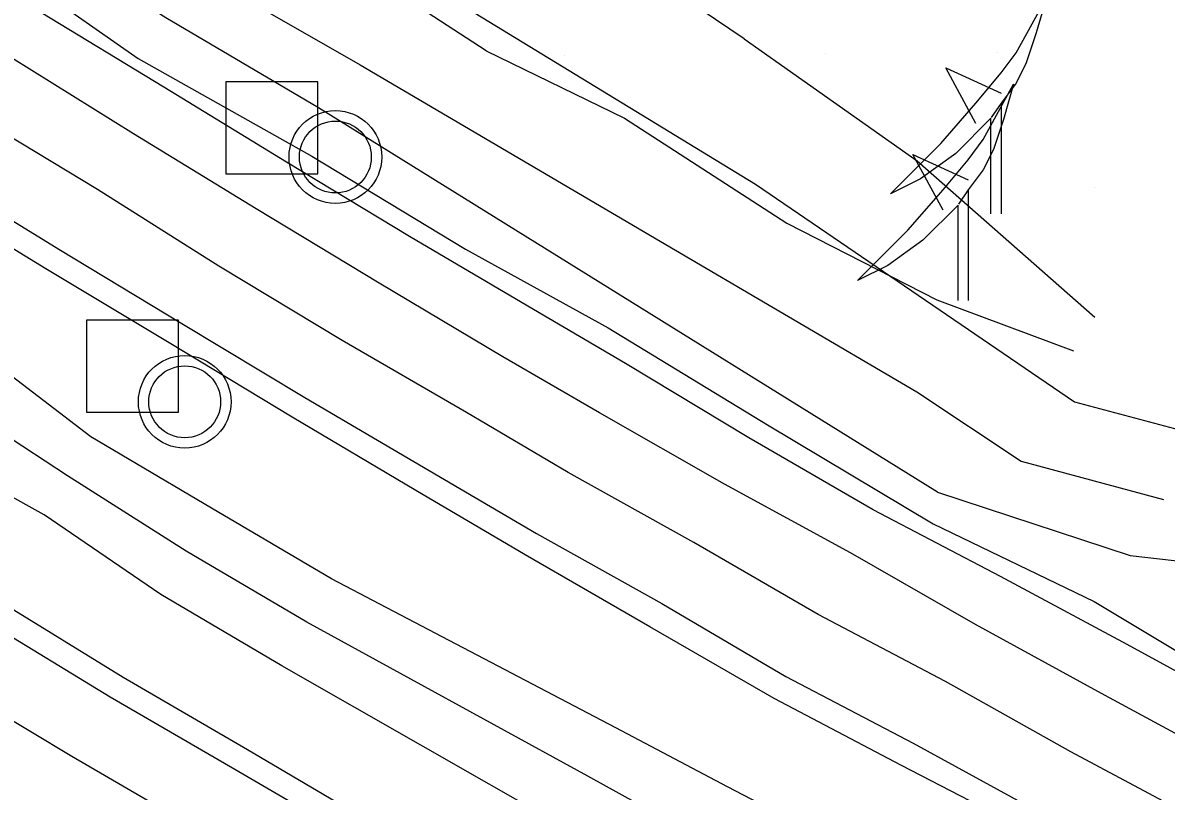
# Model space of a CAD drawing. Extents: x 1602514 to 1609837, y 863887 to 871157.
# Drawn here: x 1606259.3 to 1606458.2, y 866407.9 to 866541.4 of the extents above; entities that cross this region are included whole.
import ezdxf

# ---------------------------------------------------------------- set-up
doc = ezdxf.new("R2010")
doc.units = 0
for name, color, linetype in [('Lighting_Signals-Equipment', 7, 'Continuous'), ('Survey-Centerline', 7, 'Continuous'), ('Survey-Edge of pavement', 7, 'Continuous'), ('Survey-Flow line', 7, 'Continuous'), ('Survey-Miscellaneous roadside', 7, 'Continuous'), ('Survey-Ridge Lines', 7, 'Continuous'), ('Survey-Shoulders', 7, 'Continuous'), ('Survey-Signals', 7, 'Continuous'), ('Survey-Spot dirt', 7, 'Continuous'), ('Survey-Vegetation trees', 7, 'Continuous')]:
    doc.layers.add(name, color=color, linetype=linetype)

msp = doc.modelspace()

# ---------------------------------------------------------------- linework, layer by layer
at = {"layer": 'Lighting_Signals-Equipment'}
for points in [[(1606294.61, 866515.15), (1606310.61, 866515.15), (1606310.61, 866531.15), (1606294.61, 866531.15)], [(1606294.61, 866515.15), (1606310.61, 866515.15), (1606310.61, 866531.15), (1606294.61, 866531.15)], [(1606270.41, 866473.75), (1606286.41, 866473.75), (1606286.41, 866489.75), (1606270.41, 866489.75)], [(1606270.41, 866473.75), (1606286.41, 866473.75), (1606286.41, 866489.75), (1606270.41, 866489.75)]]:
    msp.add_lwpolyline(points, close=True, dxfattribs=at)
at = {"layer": 'Survey-Centerline'}
for points in [[(1606535.35, 866268.27), (1606512.94, 866279.33), (1606491.05, 866291.46), (1606467.88, 866303.28), (1606445.75, 866314.9), (1606423.6, 866326.51), (1606401.56, 866338.31), (1606379.71, 866350.48), (1606357.58, 866362.1), (1606335.91, 866374.61), (1606314.08, 866386.8), (1606289.48, 866401.29), (1606267.83, 866413.86), (1606246.4, 866426.76), (1606225.01, 866439.72), (1606204.06, 866453.36), (1606181.92, 866467.4), (1606160.67, 866480.62), (1606140.34, 866495.17), (1606119.72, 866509.31), (1606099.03, 866523.35), (1606078.7, 866537.89), (1606058.34, 866552.41)], [(1606535.35, 866268.27), (1606512.94, 866279.33), (1606491.05, 866291.46), (1606467.88, 866303.28), (1606445.75, 866314.9), (1606423.6, 866326.51), (1606401.56, 866338.31), (1606379.71, 866350.48), (1606357.58, 866362.1), (1606335.91, 866374.61), (1606314.08, 866386.8), (1606289.48, 866401.29), (1606267.83, 866413.86), (1606246.4, 866426.76), (1606225.01, 866439.72), (1606204.06, 866453.36), (1606181.92, 866467.4), (1606160.67, 866480.62), (1606140.34, 866495.17), (1606119.72, 866509.31), (1606099.03, 866523.35), (1606078.7, 866537.89), (1606058.34, 866552.41)], [(1606640.23, 866311.32), (1606617.81, 866322.38), (1606595.68, 866334.03), (1606573.35, 866345.25), (1606550.93, 866356.31), (1606529.04, 866368.44), (1606507.78, 866379.29), (1606485.65, 866390.91), (1606463.7, 866402.89), (1606441.66, 866414.69), (1606419.84, 866426.92), (1606397.71, 866438.54), (1606376.04, 866451.05), (1606354.21, 866463.24), (1606336.5, 866473.65), (1606314.85, 866486.22), (1606293.42, 866499.12), (1606272.28, 866512.46), (1606250.85, 866525.36), (1606230.94, 866538.31), (1606209.7, 866551.54)], [(1606640.23, 866311.32), (1606617.81, 866322.38), (1606595.68, 866334.03), (1606573.35, 866345.25), (1606550.93, 866356.31), (1606529.04, 866368.44), (1606507.78, 866379.29), (1606485.65, 866390.91), (1606463.7, 866402.89), (1606441.66, 866414.69), (1606419.84, 866426.92), (1606397.71, 866438.54), (1606376.04, 866451.05), (1606354.21, 866463.24), (1606336.5, 866473.65), (1606314.85, 866486.22), (1606293.42, 866499.12), (1606272.28, 866512.46), (1606250.85, 866525.36), (1606230.94, 866538.31), (1606209.7, 866551.54)]]:
    msp.add_lwpolyline(points, dxfattribs=at)
at = {"layer": 'Survey-Edge of pavement'}
for points in [[(1606562.98, 866267.75), (1606540.84, 866279.38), (1606518.58, 866290.76), (1606496.37, 866302.25), (1606473.63, 866314.24), (1606451.48, 866325.84), (1606429.43, 866337.61), (1606407.34, 866349.32), (1606385.31, 866361.14), (1606363.18, 866372.76), (1606341.51, 866385.28), (1606319.85, 866397.79), (1606296.17, 866411.59), (1606274.53, 866424.16), (1606253.18, 866437.19), (1606231.87, 866450.27), (1606210.76, 866463.67), (1606189.02, 866477.67), (1606168.02, 866491.26), (1606147.36, 866505.33), (1606126.79, 866519.54), (1606106.11, 866533.59), (1606085.8, 866548.16)], [(1606562.98, 866267.75), (1606540.84, 866279.38), (1606518.58, 866290.76), (1606496.37, 866302.25), (1606473.63, 866314.24), (1606451.48, 866325.84), (1606429.43, 866337.61), (1606407.34, 866349.32), (1606385.31, 866361.14), (1606363.18, 866372.76), (1606341.51, 866385.28), (1606319.85, 866397.79), (1606296.17, 866411.59), (1606274.53, 866424.16), (1606253.18, 866437.19), (1606231.87, 866450.27), (1606210.76, 866463.67), (1606189.02, 866477.67), (1606168.02, 866491.26), (1606147.36, 866505.33), (1606126.79, 866519.54), (1606106.11, 866533.59), (1606085.8, 866548.16)], [(1606622.98, 866332.86), (1606600.75, 866344.3), (1606578.54, 866355.77), (1606556.22, 866367.04), (1606534.03, 866378.56), (1606513.12, 866389.46), (1606491.02, 866401.15), (1606468.97, 866412.94), (1606446.98, 866424.82), (1606425.04, 866436.81), (1606403.28, 866449.26), (1606381.38, 866461.21), (1606359.66, 866473.62), (1606342.83, 866483.38), (1606321.32, 866496.16), (1606299.9, 866509.09), (1606278.56, 866522.12), (1606257.34, 866535.35), (1606237.59, 866547.92)], [(1606622.98, 866332.86), (1606600.75, 866344.3), (1606578.54, 866355.77), (1606556.22, 866367.04), (1606534.03, 866378.56), (1606513.12, 866389.46), (1606491.02, 866401.15), (1606468.97, 866412.94), (1606446.98, 866424.82), (1606425.04, 866436.81), (1606403.28, 866449.26), (1606381.38, 866461.21), (1606359.66, 866473.62), (1606342.83, 866483.38), (1606321.32, 866496.16), (1606299.9, 866509.09), (1606278.56, 866522.12), (1606257.34, 866535.35), (1606237.59, 866547.92)], [(1606202.82, 866541.59), (1606223.86, 866528.06), (1606244.24, 866515.19), (1606265.55, 866502.1), (1606286.96, 866489.17), (1606308.39, 866476.27), (1606329.98, 866463.62), (1606348.65, 866452.65), (1606370.48, 866440.46), (1606392.06, 866427.78), (1606414.2, 866416.16), (1606436.16, 866404.21), (1606458.03, 866392.1), (1606480.15, 866380.45), (1606502.19, 866368.64), (1606523.68, 866357.59), (1606545.85, 866346.02), (1606568.19, 866334.81), (1606590.39, 866323.31), (1606612.65, 866311.93), (1606634.97, 866300.67)], [(1606202.82, 866541.59), (1606223.86, 866528.06), (1606244.24, 866515.19), (1606265.55, 866502.1), (1606286.96, 866489.17), (1606308.39, 866476.27), (1606329.98, 866463.62), (1606348.65, 866452.65), (1606370.48, 866440.46), (1606392.06, 866427.78), (1606414.2, 866416.16), (1606436.16, 866404.21), (1606458.03, 866392.1), (1606480.15, 866380.45), (1606502.19, 866368.64), (1606523.68, 866357.59), (1606545.85, 866346.02), (1606568.19, 866334.81), (1606590.39, 866323.31), (1606612.65, 866311.93), (1606634.97, 866300.67)]]:
    msp.add_lwpolyline(points, dxfattribs=at)
at = {"layer": 'Survey-Flow line'}
for points in [[(1606418.45, 866459.82), (1606370.44, 866489.61), (1606310.75, 866526.64), (1606284.2, 866542.28), (1606248.98, 866564.41), (1606228.46, 866578.14), (1606207.75, 866591.91), (1606187.13, 866605.43), (1606167.01, 866620.06), (1606145.98, 866634.42), (1606116.54, 866656.16), (1606090.52, 866676.63), (1606069.15, 866696.25), (1606055.85, 866708.4), (1606044.95, 866719.9), (1606037.11, 866727.11)], [(1606418.45, 866459.82), (1606370.44, 866489.61), (1606310.75, 866526.64), (1606284.2, 866542.28), (1606248.98, 866564.41), (1606228.46, 866578.14), (1606207.75, 866591.91), (1606187.13, 866605.43), (1606167.01, 866620.06), (1606145.98, 866634.42), (1606116.54, 866656.16), (1606090.52, 866676.63), (1606069.15, 866696.25), (1606055.85, 866708.4), (1606044.95, 866719.9), (1606037.11, 866727.11)], [(1606377.19, 866399.6), (1606357.62, 866410.46), (1606308.71, 866437.21), (1606287.73, 866449.56), (1606267.1, 866462.67), (1606247.62, 866475.39), (1606226.07, 866490.22), (1606204.71, 866504.01), (1606183.97, 866517.51), (1606164.65, 866530.77), (1606142.87, 866545.18), (1606123.05, 866558.74), (1606103.24, 866572.64), (1606083.64, 866586.39), (1606063.04, 866600.62), (1606040.77, 866617.86), (1606020.72, 866632.5), (1606001.72, 866646.9), (1605981.02, 866664.32)], [(1606377.19, 866399.6), (1606357.62, 866410.46), (1606308.71, 866437.21), (1606287.73, 866449.56), (1606267.1, 866462.67), (1606247.62, 866475.39), (1606226.07, 866490.22), (1606204.71, 866504.01), (1606183.97, 866517.51), (1606164.65, 866530.77), (1606142.87, 866545.18), (1606123.05, 866558.74), (1606103.24, 866572.64), (1606083.64, 866586.39), (1606063.04, 866600.62), (1606040.77, 866617.86), (1606020.72, 866632.5), (1606001.72, 866646.9), (1605981.02, 866664.32)], [(1606418.45, 866459.82), (1606451.98, 866448.84), (1606521.9, 866440.89), (1606671.86, 866417.95), (1606683.83, 866416.05)], [(1606418.45, 866459.82), (1606451.98, 866448.84), (1606521.9, 866440.89), (1606671.86, 866417.95), (1606683.83, 866416.05)]]:
    msp.add_lwpolyline(points, dxfattribs=at)
at = {"layer": 'Survey-Miscellaneous roadside'}
for p, q in [((1606429.5, 866527.45), (1606427.8, 866524.95)), ((1606429.5, 866527.45), (1606427.8, 866524.95)), ((1606429.5, 866527.45), (1606429.5, 866527.45)), ((1606429.5, 866527.45), (1606429.5, 866527.45)), ((1606423.79, 866512.38), (1606422.09, 866509.88)), ((1606423.79, 866512.38), (1606422.09, 866509.88)), ((1606423.79, 866512.38), (1606423.79, 866512.38)), ((1606423.79, 866512.38), (1606423.79, 866512.38))]:
    msp.add_line(p, q, dxfattribs=at)
for points in [[(1606427.75, 866508.2), (1606427.75, 866524.83), (1606421.63, 866518.7), (1606415.5, 866514.33), (1606410.25, 866511.7), (1606419, 866520.45), (1606425.13, 866527.45), (1606429.5, 866532.71), (1606432.13, 866536.21), (1606437.38, 866545.83), (1606435.63, 866539.71), (1606433.88, 866534.46), (1606432.13, 866530.96), (1606429.5, 866527.45), (1606429.5, 866508.2)], [(1606427.75, 866508.2), (1606427.75, 866524.83), (1606421.63, 866518.7), (1606415.5, 866514.33), (1606410.25, 866511.7), (1606419, 866520.45), (1606425.13, 866527.45), (1606429.5, 866532.71), (1606432.13, 866536.21), (1606437.38, 866545.83), (1606435.63, 866539.71), (1606433.88, 866534.46), (1606432.13, 866530.96), (1606429.5, 866527.45), (1606429.5, 866508.2)], [(1606425.13, 866523.95), (1606419.88, 866533.58), (1606429.5, 866529.21)], [(1606425.13, 866523.95), (1606419.88, 866533.58), (1606429.5, 866529.21)], [(1606422.04, 866493.13), (1606422.04, 866509.75), (1606415.91, 866503.63), (1606409.78, 866499.25), (1606404.53, 866496.63), (1606413.28, 866505.38), (1606419.41, 866512.38), (1606423.79, 866517.63), (1606426.41, 866521.13), (1606431.66, 866530.76), (1606429.91, 866524.63), (1606428.16, 866519.38), (1606426.41, 866515.88), (1606423.79, 866512.38), (1606423.79, 866493.13)], [(1606422.04, 866493.13), (1606422.04, 866509.75), (1606415.91, 866503.63), (1606409.78, 866499.25), (1606404.53, 866496.63), (1606413.28, 866505.38), (1606419.41, 866512.38), (1606423.79, 866517.63), (1606426.41, 866521.13), (1606431.66, 866530.76), (1606429.91, 866524.63), (1606428.16, 866519.38), (1606426.41, 866515.88), (1606423.79, 866512.38), (1606423.79, 866493.13)], [(1606419.41, 866508.88), (1606414.16, 866518.51), (1606423.79, 866514.13)], [(1606419.41, 866508.88), (1606414.16, 866518.51), (1606423.79, 866514.13)]]:
    msp.add_lwpolyline(points, dxfattribs=at)
at = {"layer": 'Survey-Ridge Lines'}
for points in [[(1606055.55, 866717.54), (1606060.49, 866713.9), (1606073, 866700.14), (1606094.05, 866680.48), (1606120.03, 866660.14), (1606149.72, 866639.41), (1606169.41, 866623.01), (1606191.24, 866610.55), (1606211.13, 866596.41), (1606232.98, 866584.32), (1606253.7, 866571.25), (1606289.7, 866550.33), (1606317.98, 866534.13)], [(1606055.55, 866717.54), (1606060.49, 866713.9), (1606073, 866700.14), (1606094.05, 866680.48), (1606120.03, 866660.14), (1606149.72, 866639.41), (1606169.41, 866623.01), (1606191.24, 866610.55), (1606211.13, 866596.41), (1606232.98, 866584.32), (1606253.7, 866571.25), (1606289.7, 866550.33), (1606317.98, 866534.13)], [(1606384.8, 866538.62), (1606352.74, 866560.3), (1606310.11, 866580.18)], [(1606384.8, 866538.62), (1606352.74, 866560.3), (1606310.11, 866580.18)], [(1606245.26, 866559.02), (1606279.36, 866535.2), (1606309.61, 866518.25)], [(1606245.26, 866559.02), (1606279.36, 866535.2), (1606309.61, 866518.25)], [(1606626.28, 866282.31), (1606602.96, 866291.96), (1606583.91, 866305.27), (1606560.8, 866317.13), (1606537.83, 866328.67), (1606518.97, 866339.27), (1606491.93, 866354.39), (1606470.69, 866362.45), (1606449.51, 866374.06), (1606426.89, 866385.19), (1606381.91, 866408.58), (1606362.48, 866418.87), (1606313.04, 866444.76), (1606292.14, 866457.06), (1606271.16, 866469.42), (1606252.77, 866483.47), (1606230.68, 866497.72), (1606209.47, 866511.41), (1606188.78, 866524.89), (1606169.62, 866538.04), (1606147.72, 866552.53)], [(1606626.28, 866282.31), (1606602.96, 866291.96), (1606583.91, 866305.27), (1606560.8, 866317.13), (1606537.83, 866328.67), (1606518.97, 866339.27), (1606491.93, 866354.39), (1606470.69, 866362.45), (1606449.51, 866374.06), (1606426.89, 866385.19), (1606381.91, 866408.58), (1606362.48, 866418.87), (1606313.04, 866444.76), (1606292.14, 866457.06), (1606271.16, 866469.42), (1606252.77, 866483.47), (1606230.68, 866497.72), (1606209.47, 866511.41), (1606188.78, 866524.89), (1606169.62, 866538.04), (1606147.72, 866552.53)], [(1606339.91, 866536.54), (1606325.18, 866546.18), (1606308.92, 866552.74)], [(1606339.91, 866536.54), (1606325.18, 866546.18), (1606308.92, 866552.74)], [(1606616.71, 866263.61), (1606594.4, 866274.62), (1606572.43, 866283.59), (1606549.6, 866295.3), (1606526.82, 866306.76), (1606507.03, 866317.85), (1606481.64, 866333.2), (1606460.07, 866342.22), (1606439.02, 866354.61), (1606417.31, 866367.3), (1606372.48, 866390.61), (1606352.76, 866402.05), (1606304.38, 866429.66), (1606283.31, 866442.06), (1606263.03, 866455.91), (1606242.45, 866467.31), (1606221.45, 866482.72), (1606199.93, 866496.61), (1606179.17, 866510.14), (1606159.67, 866523.51), (1606138.01, 866537.84), (1606118.08, 866551.47)], [(1606616.71, 866263.61), (1606594.4, 866274.62), (1606572.43, 866283.59), (1606549.6, 866295.3), (1606526.82, 866306.76), (1606507.03, 866317.85), (1606481.64, 866333.2), (1606460.07, 866342.22), (1606439.02, 866354.61), (1606417.31, 866367.3), (1606372.48, 866390.61), (1606352.76, 866402.05), (1606304.38, 866429.66), (1606283.31, 866442.06), (1606263.03, 866455.91), (1606242.45, 866467.31), (1606221.45, 866482.72), (1606199.93, 866496.61), (1606179.17, 866510.14), (1606159.67, 866523.51), (1606138.01, 866537.84), (1606118.08, 866551.47)], [(1606384.8, 866538.62), (1606414.91, 866517.43), (1606445.82, 866490.26)], [(1606384.8, 866538.62), (1606414.91, 866517.43), (1606445.82, 866490.26)], [(1606339.91, 866536.54), (1606363.97, 866524.83), (1606392.26, 866506.6), (1606418.33, 866493.28), (1606442.13, 866484.41)], [(1606339.91, 866536.54), (1606363.97, 866524.83), (1606392.26, 866506.6), (1606418.33, 866493.28), (1606442.13, 866484.41)], [(1606317.98, 866534.13), (1606370.21, 866503.49), (1606414.86, 866477.3), (1606433.01, 866465.23), (1606457.79, 866458.57)], [(1606317.98, 866534.13), (1606370.21, 866503.49), (1606414.86, 866477.3), (1606433.01, 866465.23), (1606457.79, 866458.57)], [(1606309.61, 866518.25), (1606336.32, 866502.07), (1606361.12, 866488.41), (1606388.88, 866471.53), (1606417.69, 866454.35), (1606445.69, 866440.82), (1606479.94, 866420.31), (1606584.83, 866367.03), (1606786.81, 866264.41), (1606870.28, 866222.48), (1606915.7, 866197.46), (1606961.21, 866174.76), (1606984.19, 866162.68), (1607006.66, 866151.58), (1607032.61, 866140.47), (1607055.37, 866127.99), (1607073.56, 866118.59), (1607097.74, 866105.82), (1607116.91, 866094.48), (1607139.13, 866083.05)], [(1606309.61, 866518.25), (1606336.32, 866502.07), (1606361.12, 866488.41), (1606388.88, 866471.53), (1606417.69, 866454.35), (1606445.69, 866440.82), (1606479.94, 866420.31), (1606584.83, 866367.03), (1606786.81, 866264.41), (1606870.28, 866222.48), (1606915.7, 866197.46), (1606961.21, 866174.76), (1606984.19, 866162.68), (1607006.66, 866151.58), (1607032.61, 866140.47), (1607055.37, 866127.99), (1607073.56, 866118.59), (1607097.74, 866105.82), (1607116.91, 866094.48), (1607139.13, 866083.05)]]:
    msp.add_lwpolyline(points, dxfattribs=at)
at = {"layer": 'Survey-Shoulders'}
for points in [[(1606633.12, 866296.92), (1606610.71, 866307.98), (1606588.58, 866319.63), (1606566.24, 866330.86), (1606544.01, 866342.28), (1606522.12, 866354.42), (1606500.51, 866365.45), (1606478.38, 866377.07), (1606456.43, 866389.04), (1606434.39, 866400.84), (1606412.17, 866412.31), (1606390.04, 866423.93), (1606368.37, 866436.44), (1606346.7, 866448.95), (1606327.71, 866460.11), (1606306.18, 866472.87), (1606284.75, 866485.77), (1606263.32, 866498.67), (1606241.96, 866511.68), (1606221.54, 866524.7), (1606200.43, 866538.13), (1606179.63, 866552.01)], [(1606633.12, 866296.92), (1606610.71, 866307.98), (1606588.58, 866319.63), (1606566.24, 866330.86), (1606544.01, 866342.28), (1606522.12, 866354.42), (1606500.51, 866365.45), (1606478.38, 866377.07), (1606456.43, 866389.04), (1606434.39, 866400.84), (1606412.17, 866412.31), (1606390.04, 866423.93), (1606368.37, 866436.44), (1606346.7, 866448.95), (1606327.71, 866460.11), (1606306.18, 866472.87), (1606284.75, 866485.77), (1606263.32, 866498.67), (1606241.96, 866511.68), (1606221.54, 866524.7), (1606200.43, 866538.13), (1606179.63, 866552.01)], [(1606564.76, 866271.38), (1606542.54, 866282.83), (1606520.28, 866294.2), (1606498.07, 866305.68), (1606475.45, 866317.69), (1606453.31, 866329.32), (1606431.37, 866341.3), (1606409.33, 866353.1), (1606387.33, 866364.97), (1606365.19, 866376.59), (1606343.53, 866389.11), (1606321.69, 866401.3), (1606298.39, 866415.01), (1606276.75, 866427.58), (1606255.47, 866440.72), (1606234.15, 866453.78), (1606212.99, 866467.1), (1606191.39, 866481.1), (1606170.36, 866494.64), (1606149.56, 866508.52), (1606128.91, 866522.6), (1606108.22, 866536.64), (1606087.8, 866551.06)], [(1606564.76, 866271.38), (1606542.54, 866282.83), (1606520.28, 866294.2), (1606498.07, 866305.68), (1606475.45, 866317.69), (1606453.31, 866329.32), (1606431.37, 866341.3), (1606409.33, 866353.1), (1606387.33, 866364.97), (1606365.19, 866376.59), (1606343.53, 866389.11), (1606321.69, 866401.3), (1606298.39, 866415.01), (1606276.75, 866427.58), (1606255.47, 866440.72), (1606234.15, 866453.78), (1606212.99, 866467.1), (1606191.39, 866481.1), (1606170.36, 866494.64), (1606149.56, 866508.52), (1606128.91, 866522.6), (1606108.22, 866536.64), (1606087.8, 866551.06)], [(1606627.23, 866341.47), (1606605.1, 866353.11), (1606582.89, 866364.59), (1606560.47, 866375.65), (1606538.48, 866387.58), (1606517.7, 866398.19), (1606495.57, 866409.81), (1606473.4, 866421.36), (1606451.47, 866433.37), (1606429.41, 866445.14), (1606407.27, 866456.76), (1606385.61, 866469.28), (1606364.15, 866482.19), (1606348.16, 866491.59), (1606326.6, 866504.3), (1606305.17, 866517.2), (1606283.82, 866530.22), (1606262.45, 866543.21)], [(1606627.23, 866341.47), (1606605.1, 866353.11), (1606582.89, 866364.59), (1606560.47, 866375.65), (1606538.48, 866387.58), (1606517.7, 866398.19), (1606495.57, 866409.81), (1606473.4, 866421.36), (1606451.47, 866433.37), (1606429.41, 866445.14), (1606407.27, 866456.76), (1606385.61, 866469.28), (1606364.15, 866482.19), (1606348.16, 866491.59), (1606326.6, 866504.3), (1606305.17, 866517.2), (1606283.82, 866530.22), (1606262.45, 866543.21)]]:
    msp.add_lwpolyline(points, dxfattribs=at)
at = {"layer": 'Survey-Signals'}
for centre, radius in [((1606313.69, 866518.1), 8.06), ((1606313.69, 866518.1), 8.06), ((1606313.69, 866518.1), 6.25), ((1606313.69, 866518.1), 6.25), ((1606287.48, 866475.54), 8.06), ((1606287.48, 866475.54), 8.06), ((1606287.48, 866475.54), 6.25), ((1606287.48, 866475.54), 6.25)]:
    msp.add_circle(centre, radius, dxfattribs=at)
at = {"layer": 'Survey-Spot dirt'}
for p, q in [((1606398.98, 866536.04), (1606398.98, 866536.04)), ((1606398.98, 866536.04), (1606398.98, 866536.04)), ((1606428.94, 866536.19), (1606428.94, 866536.19)), ((1606428.94, 866536.19), (1606428.94, 866536.19)), ((1606353.57, 866535.83), (1606353.57, 866535.83)), ((1606353.57, 866535.83), (1606353.57, 866535.83)), ((1606445.72, 866512.83), (1606445.72, 866512.83)), ((1606445.72, 866512.83), (1606445.72, 866512.83))]:
    msp.add_line(p, q, dxfattribs=at)
at = {"layer": 'Survey-Vegetation trees'}
msp.add_lwpolyline([(1606311.38, 866559.42), (1606386.77, 866513.37), (1606442.25, 866475.53), (1606466.63, 866469.05), (1606492, 866472.54), (1606470.36, 866442.67), (1606491.27, 866423.03), (1606644.53, 866348.1)], dxfattribs=at)
msp.add_lwpolyline([(1606311.38, 866559.42), (1606386.77, 866513.37), (1606442.25, 866475.53), (1606466.63, 866469.05), (1606492, 866472.54), (1606470.36, 866442.67), (1606491.27, 866423.03), (1606644.53, 866348.1)], dxfattribs=at)

doc.saveas('drawing.dxf')
